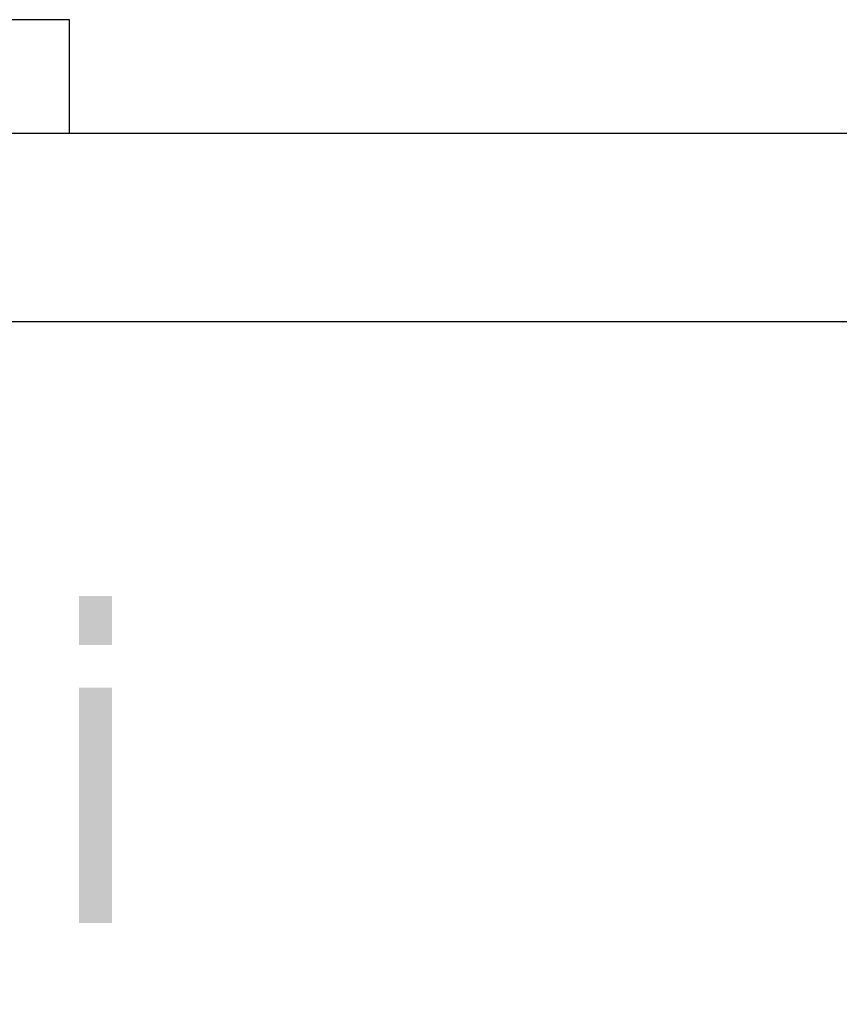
# Model space of a CAD drawing. Header units: millimetres. Extents: x 262469 to 275208, y -32539 to 9411.
# Tile 351 of 428: x 269112.46 to 269117.88, y -13223.19 to -13216.67. Entities that reach past the tile are written whole.
import ezdxf
from ezdxf.enums import TextEntityAlignment as Align

# ---------------------------------------------------------------- set-up
doc = ezdxf.new("R2010")
doc.units = ezdxf.units.MM
doc.header["$LTSCALE"] = 100
doc.layers.add('$ IE_TELETECHNIKA', color=5, linetype='Continuous', lineweight=30)
doc.styles.add('TAHOMA', font='tahoma.ttf', dxfattribs={"width": 0.85})

msp = doc.modelspace()

# ---------------------------------------------------------------- linework, layer by layer
at = {"layer": '$ IE_TELETECHNIKA', "color": 7, "linetype": 'Continuous'}
for p, q in [((269112.7895, -13216.6713), (269106.2895, -13216.6713)), ((269112.7895, -13217.4213), (269112.7895, -13216.6713)), ((269059.5395, -13217.4213), (269199.5395, -13217.4213)), ((269199.5395, -13218.6713), (269060.7895, -13218.6713))]:
    msp.add_line(p, q, dxfattribs=at)

# ---------------------------------------------------------------- texts
at = {"layer": '$ IE_TELETECHNIKA', "color": 7, "style": 'TAHOMA'}
msp.add_text('A H,Hi', height=2.07641, dxfattribs=at).set_placement((269109.5025, -13220.5721), align=Align.TOP_CENTER)

doc.saveas('drawing.dxf')
